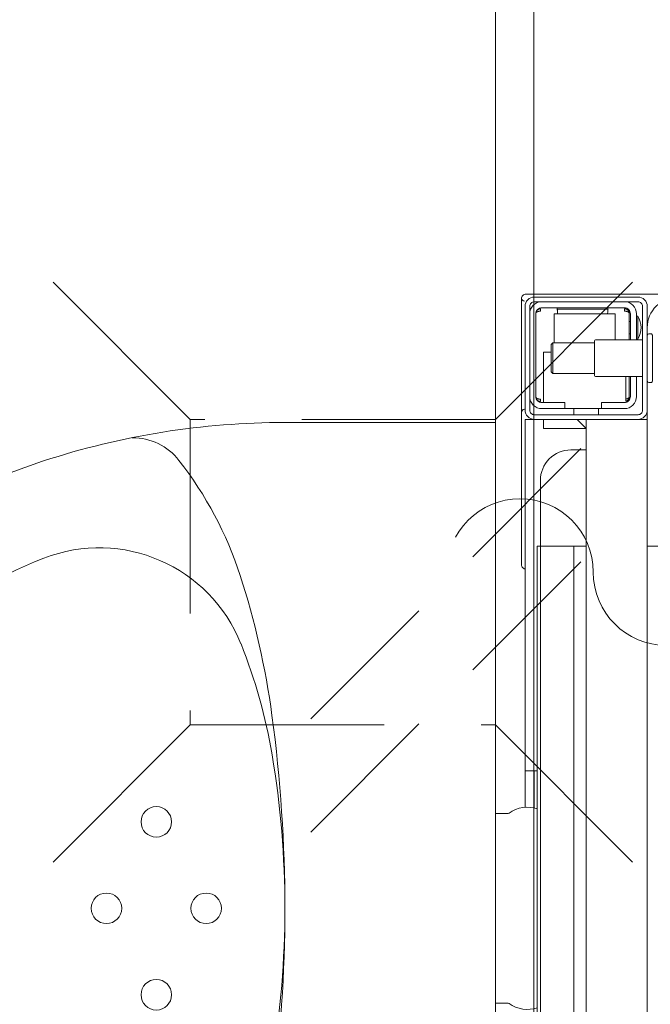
# Model space of a CAD drawing. Header units: millimetres. Extents: x 28291 to 177760, y -399809 to -170937.
# Tile 772 of 905: x 74083 to 74103, y -194436 to -194404. Entities that reach past the tile are written whole.
import ezdxf

# ---------------------------------------------------------------- set-up
doc = ezdxf.new("R2010")
doc.units = ezdxf.units.MM
doc.linetypes.add('CARKOVANA', pattern=[7.5, 5, -2.5])
doc.linetypes.add('HIDDEN2', pattern=[4.7625, 3.175, -1.5875])
doc.layers.get('0').update_dxf_attribs({"lineweight": 0})
for name, color, linetype, lineweight, true_color in [('!! 0_ Istn-okna - wymienione', 9, 'Continuous', 13, 0x808080), ('!! 1_Wyburzenia', 252, 'CARKOVANA', 13, 0x696969), ('!! 2 ZABUDOWA GK-MDF', 7, 'Continuous', 13, 0x7a7a7a)]:
    doc.layers.add(name, color=color, linetype=linetype, lineweight=lineweight, true_color=true_color)
doc.layers.add('!! 2_WYBURZENIA DO REMONTU', color=7, linetype='Continuous', lineweight=0, true_color=0x4d4d4d, plot=False)
doc.layers.add('!!_@ wypos sanit nd', color=7, linetype='Continuous', lineweight=0, plot=False)

# ---------------------------------------------------------------- blocks, each defined once
blk = doc.blocks.new('A$C164C2DE0')
for p, q in [((0, 15.897), (0, -15.897)), ((6.9, 15.897), (0, 15.897)), ((0, -15.897), (6.9, -15.897))]:
    blk.add_line(p, q)
for centre in [(11.111, 2.828), (9.479, 0), (12.744, 0), (11.111, -2.828)]:
    blk.add_circle(centre, 0.5)
for centre, radius, start, end in [((6.9, -9.541), 25.438, 71.8951, 90), ((11.9, 13.456), 1.944, 90, 141.9092), ((19.99, 7.115), 12.223, 141.9092, 162.0125), ((8.429, -4.864), 20.517, 51.7154, 71.8951), ((12.982, 6.802), 5, 65.4842, 158.2639), ((8.429, -4.864), 17.517, 51.7154, 69.5923), ((10.775, -1.893), 16.732, 27.6894, 51.7154), ((33.17, 2.836), 26.079, 162.0125, 172.3405), ((10.775, -1.893), 13.732, 27.6894, 51.7154), ((24.656, 2.115), 17.58, 158.1656, 170.4666), ((54.258, 0), 47.358, 172.3405, 180), ((14.382, 0), 12.658, 0, 27.6894), ((37.249, 0), 30.349, 170.4666, 180), ((14.382, 0), 9.658, 0, 27.6894), ((37.249, 0), 30.349, 180, 189.5334), ((54.258, 0), 47.358, 180, 187.6595), ((14.382, 0), 9.658, 332.3106, 0), ((14.382, 0), 12.658, 332.3106, 0), ((10.775, 1.893), 13.732, 308.2846, 332.3106), ((24.656, -2.115), 17.58, 189.5334, 201.8344), ((10.775, 1.893), 16.732, 308.2846, 332.3106), ((33.17, -2.836), 26.079, 187.6595, 197.9875), ((12.98, -6.796), 5, 201.7998, 291.3195), ((8.429, 4.864), 17.517, 291.3195, 308.2846), ((19.99, -7.115), 12.223, 197.9875, 218.0908), ((8.429, 4.864), 20.517, 288.1049, 308.2846), ((6.9, 9.541), 25.438, 270, 288.1049), ((11.9, -13.456), 1.944, 218.0908, 270)]:
    blk.add_arc(centre, radius, start, end)
blk = doc.blocks.new('A$Cff2eaf8b')
for points in [[(-0.15993, -0.0325), (-0.17249, -0.0325, 0.405519), (-0.172, -0.032), (-0.172, -0.0313, 0.414214), (-0.1725, -0.0308), (-0.1875, -0.0308, 0.414214), (-0.188, -0.0313), (-0.188, -0.032, 0.405519), (-0.18751, -0.0325), (-0.19, -0.0325, -0.414214), (-0.2, -0.0225), (-0.2, 0.0575, -0.266001), (-0.19506, 0.06612)], [(-0.18625, -0.03562, 0.119096), (-0.19, -0.03454, 0.119096), (-0.19375, -0.03562)], [(-0.186, -0.034), (-0.186, -0.0493, 0.414214), (-0.1855, -0.0498), (-0.1745, -0.0498, 0.414214), (-0.174, -0.0493), (-0.174, -0.034)], [(-0.1985, -0.04, -0.414214), (-0.1945, -0.036), (-0.18625, -0.036), (-0.18625, -0.03562), (-0.19375, -0.03562), (-0.19375, -0.036)], [(-0.186, -0.038), (-0.1945, -0.038, 0.414214), (-0.1965, -0.04), (-0.1965, -0.067, 0.414214), (-0.1945, -0.069), (-0.1675, -0.069, 0.414214), (-0.1655, -0.067), (-0.1655, -0.0595), (-0.1635, -0.0595), (-0.1635, -0.04)], [(-0.174, -0.036), (-0.1675, -0.036, -0.414214), (-0.1635, -0.04), (-0.16353, -0.0395)], [(-0.1635, -0.0475), (-0.1655, -0.0475), (-0.1655, -0.04, 0.414214), (-0.1675, -0.038), (-0.174, -0.038)], [(-0.1945, -0.06193), (-0.19515, -0.06194), (-0.19542, -0.06194), (-0.1956, -0.06194), (-0.19567, -0.06194, 0.116465), (-0.19589, -0.062), (-0.19601, -0.06205), (-0.19601, -0.04535), (-0.19589, -0.0454, 0.116465), (-0.19567, -0.04546), (-0.19542, -0.04546), (-0.19515, -0.04546), (-0.1945, -0.04547)], [(-0.15, -0.0525), (-0.15, -0.0575, 0.414214), (-0.14, -0.0675), (-0.11847, -0.0675), (-0.11847, -0.0525)], [(-0.1675, -0.071, 0.414214), (-0.1635, -0.067), (-0.1635, -0.0595)], [(-0.1985, -0.067, 0.414214), (-0.1945, -0.071)], [(-0.04, -0.0685), (-0.03255, -0.0685, 0.236962), (-0.03118, -0.07775, -0.154353), (-0.031, -0.07832), (-0.031, -0.08218), (0.031, -0.08218), (0.031, -0.07832, -0.154353), (0.03118, -0.07775, 0.236962), (0.03255, -0.0685), (0.04, -0.0685)], [(-0.20099, -0.0722, 0.198909), (-0.20056, -0.07326, 0.091301), (-0.20011, -0.07356)], [(-0.16237, -0.07369), (-0.1625, -0.07369), (-0.16269, -0.07369), (-0.16294, -0.07369), (-0.16323, -0.07369), (-0.16357, -0.07369), (-0.16393, -0.07369), (-0.16428, -0.07369), (-0.19771, -0.07369), (-0.19841, -0.07369), (-0.19903, -0.07369), (-0.19948, -0.07369), (-0.19961, -0.07369), (-0.19973, -0.07367), (-0.19984, -0.07365), (-0.20003, -0.07359, 0.517033), (-0.1987, -0.07266)], [(-0.1633, -0.0727, 0.412536), (-0.1623, -0.0737), (-0.11251, -0.0737), (-0.11222, -0.07367), (-0.11194, -0.07358), (-0.11168, -0.07345), (-0.11145, -0.07326), (-0.11126, -0.07304), (-0.11112, -0.07278), (-0.11104, -0.0725)]]:
    blk.add_lwpolyline(points, format="xyb")
for points in [[(-0.11847, -0.0325), (-0.11847, 0.0575), (0.11153, 0.0575), (0.11153, -0.0325)], [(-0.20099, -0.02721), (-0.20099, -0.0722)], [(-0.16, -0.0355), (-0.16, -0.0325), (0.16, -0.0325), (0.16, -0.0355)], [(-0.19478, -0.0384), (-0.186, -0.0384)], [(-0.192, -0.038), (-0.192, -0.0384)], [(-0.188, -0.038), (-0.188, -0.0384)], [(-0.16664, -0.0395), (-0.16666, -0.03934), (-0.16669, -0.03923), (-0.16672, -0.03912), (-0.16675, -0.03902), (-0.16679, -0.03892), (-0.16684, -0.03881), (-0.16689, -0.03872), (-0.16695, -0.03863), (-0.16702, -0.03855), (-0.1671, -0.03848), (-0.16718, -0.03843), (-0.16729, -0.0384), (-0.16718, -0.03841), (-0.16708, -0.03842), (-0.16696, -0.03845), (-0.16686, -0.03848), (-0.16677, -0.03851), (-0.16666, -0.03856), (-0.16657, -0.03861), (-0.16646, -0.03868), (-0.16636, -0.03876), (-0.16627, -0.03884), (-0.16618, -0.03894), (-0.1661, -0.03904), (-0.16603, -0.03915), (-0.16598, -0.03926), (-0.16593, -0.03938), (-0.16589, -0.0395), (-0.174, -0.0395)], [(-0.174, -0.0384), (-0.16722, -0.0384)], [(-0.16, -0.0485), (-0.16, -0.0365)], [(-0.185, -0.063), (-0.1945, -0.063), (-0.1945, -0.043), (-0.186, -0.043)], [(-0.19591, -0.04539), (-0.19602, -0.04539), (-0.19616, -0.04539), (-0.19632, -0.04539), (-0.1965, -0.04539)], [(-0.185, -0.0498), (-0.185, -0.06342), (-0.1845, -0.06392), (-0.1755, -0.06392), (-0.175, -0.06342), (-0.175, -0.0498)], [(-0.1615, -0.0485), (-0.1635, -0.0485)], [(0.16, -0.0555), (0.157, -0.0525), (0.16, -0.0525), (-0.16, -0.0525), (-0.157, -0.0525), (-0.16, -0.0555)], [(-0.157, -0.0525), (-0.157, -0.0665), (-0.16, -0.0665)], [(0.10602, -0.0525), (0.10602, -0.05658), (-0.11847, -0.05658)], [(-0.1615, -0.0565), (-0.1635, -0.0565)], [(-0.1965, -0.06201), (-0.19632, -0.06201), (-0.19616, -0.06201), (-0.19602, -0.06201), (-0.19591, -0.06201)], [(-0.175, -0.06342), (-0.185, -0.06342)], [(-0.182, -0.06392), (-0.182, -0.0665), (-0.1655, -0.0665)], [(-0.16636, -0.06865), (-0.16625, -0.06854), (-0.16619, -0.06847), (-0.16612, -0.06839), (-0.16606, -0.0683), (-0.16601, -0.0682), (-0.16596, -0.06811), (-0.16592, -0.06801), (-0.16589, -0.0679), (-0.16586, -0.0678), (-0.16584, -0.06769), (-0.16583, -0.06759), (-0.16583, -0.06749), (-0.16593, -0.0675), (-0.16607, -0.0675), (-0.1663, -0.0675), (-0.16641, -0.0675), (-0.16651, -0.0675), (-0.16661, -0.0675), (-0.16661, -0.0676), (-0.16662, -0.0677), (-0.16663, -0.0678), (-0.16664, -0.0679), (-0.16665, -0.068), (-0.16667, -0.06811), (-0.1667, -0.06821), (-0.16673, -0.06831), (-0.16676, -0.06841), (-0.1668, -0.06852), (-0.16685, -0.06862), (-0.1669, -0.06871), (-0.16697, -0.0688), (-0.16704, -0.06887), (-0.16712, -0.06893), (-0.16725, -0.069), (-0.19475, -0.069), (-0.19493, -0.0689), (-0.19501, -0.06882), (-0.19508, -0.06874), (-0.19513, -0.06865), (-0.19518, -0.06855), (-0.19522, -0.06846), (-0.19526, -0.06835), (-0.19529, -0.06825), (-0.19532, -0.06813), (-0.19534, -0.06803), (-0.19536, -0.06793), (-0.19537, -0.06783), (-0.19538, -0.06772), (-0.19539, -0.0676), (-0.19539, -0.0675), (-0.19617, -0.06751), (-0.19616, -0.06762), (-0.19615, -0.06772), (-0.19613, -0.06783), (-0.19611, -0.06793), (-0.19607, -0.06803), (-0.19603, -0.06813), (-0.19598, -0.06823), (-0.19593, -0.06832), (-0.19586, -0.06841), (-0.19579, -0.06849), (-0.19572, -0.06857), (-0.19563, -0.06865)], [(-0.03305, -0.0725), (-0.16, -0.0725), (-0.16, -0.0695)], [(-0.045, -0.0725), (-0.045, -0.0685)], [(-0.045, -0.0695), (-0.03283, -0.0695)]]:
    blk.add_lwpolyline(points)
for points in [[(-0.2, -0.0695), (-0.2, -0.0355, -0.414214), (-0.197, -0.0325), (-0.163, -0.0325, -0.414214), (-0.16, -0.0355), (-0.16, -0.0695, -0.414214), (-0.163, -0.0725), (-0.197, -0.0725, -0.414214)], [(-0.1615, -0.0355), (-0.1615, -0.0695, -0.414214), (-0.163, -0.071), (-0.197, -0.071, -0.414214), (-0.1985, -0.0695), (-0.1985, -0.0355, -0.414214), (-0.197, -0.034), (-0.163, -0.034, -0.414214)]]:
    blk.add_lwpolyline(points, format="xyb", close=True)
for points in [[(-0.19467, -0.0384), (-0.19467, -0.0384), (-0.19467, -0.0384), (-0.19466, -0.0384), (-0.19466, -0.0384), (-0.19466, -0.0384), (-0.19466, -0.0384), (-0.19466, -0.0384), (-0.19466, -0.0384), (-0.19466, -0.0384), (-0.19466, -0.0384), (-0.19466, -0.0384), (-0.19466, -0.0384), (-0.19466, -0.0384), (-0.19466, -0.0384), (-0.19467, -0.0384), (-0.19467, -0.0384), (-0.19467, -0.0384), (-0.19467, -0.0384), (-0.19467, -0.0384), (-0.19468, -0.0384), (-0.19468, -0.0384), (-0.19468, -0.0384), (-0.19469, -0.0384), (-0.1947, -0.0384), (-0.19471, -0.0384), (-0.19471, -0.0384), (-0.19471, -0.0384), (-0.19471, -0.0384), (-0.19472, -0.0384), (-0.19472, -0.0384), (-0.19472, -0.0384), (-0.19472, -0.03841), (-0.19473, -0.03841), (-0.19473, -0.03841), (-0.19473, -0.03841), (-0.19473, -0.03841), (-0.19473, -0.03841), (-0.19474, -0.03841), (-0.19474, -0.03841), (-0.19474, -0.03841), (-0.19474, -0.03841), (-0.19474, -0.03841), (-0.19474, -0.03841), (-0.19475, -0.03841), (-0.19475, -0.03841), (-0.19475, -0.03841), (-0.19475, -0.03841), (-0.19476, -0.03841), (-0.19476, -0.03841), (-0.19476, -0.03841), (-0.19476, -0.03841), (-0.19477, -0.03842), (-0.19477, -0.03842), (-0.19477, -0.03842), (-0.19478, -0.03842), (-0.19479, -0.03842), (-0.19479, -0.03842), (-0.1948, -0.03843), (-0.19481, -0.03843), (-0.19481, -0.03843), (-0.19482, -0.03844), (-0.19483, -0.03844), (-0.19484, -0.03844), (-0.19484, -0.03845), (-0.19485, -0.03845), (-0.19486, -0.03845), (-0.19486, -0.03846), (-0.19487, -0.03846), (-0.19488, -0.03847), (-0.19489, -0.03847), (-0.19489, -0.03848), (-0.1949, -0.03848), (-0.19491, -0.03849), (-0.19491, -0.03849), (-0.19492, -0.0385), (-0.19493, -0.0385), (-0.19493, -0.03851), (-0.19494, -0.03851), (-0.19495, -0.03852), (-0.19495, -0.03852), (-0.19496, -0.03853), (-0.19497, -0.03854), (-0.19497, -0.03854), (-0.19498, -0.03855), (-0.19499, -0.03856), (-0.19499, -0.03856), (-0.195, -0.03857), (-0.19501, -0.03858), (-0.19501, -0.03859), (-0.19502, -0.03859), (-0.19503, -0.0386), (-0.19503, -0.03861), (-0.19504, -0.03862), (-0.19505, -0.03862), (-0.19505, -0.03863), (-0.19506, -0.03864), (-0.19507, -0.03865), (-0.19507, -0.03866), (-0.19508, -0.03867), (-0.19508, -0.03868), (-0.19509, -0.03869), (-0.1951, -0.03869), (-0.1951, -0.0387), (-0.19511, -0.03871), (-0.19511, -0.03872), (-0.19512, -0.03873), (-0.19512, -0.03874), (-0.19513, -0.03875), (-0.19514, -0.03876), (-0.19514, -0.03877), (-0.19515, -0.03878), (-0.19515, -0.03879), (-0.19516, -0.0388), (-0.19516, -0.03881), (-0.19517, -0.03882), (-0.19517, -0.03884), (-0.19518, -0.03885), (-0.19518, -0.03886), (-0.19519, -0.03887), (-0.1952, -0.03888), (-0.1952, -0.03889), (-0.19521, -0.0389), (-0.19521, -0.03891), (-0.19521, -0.03893), (-0.19522, -0.03894), (-0.19522, -0.03895), (-0.19523, -0.03896), (-0.19523, -0.03897), (-0.19524, -0.03899), (-0.19524, -0.039), (-0.19525, -0.03901), (-0.19525, -0.03902), (-0.19526, -0.03905), (-0.19527, -0.03907), (-0.19528, -0.0391), (-0.19528, -0.03912), (-0.19529, -0.03915), (-0.1953, -0.03918), (-0.19531, -0.0392), (-0.19531, -0.03923), (-0.19532, -0.03926), (-0.19532, -0.03928), (-0.19533, -0.03931), (-0.19533, -0.03933), (-0.19534, -0.03936), (-0.19534, -0.03939), (-0.19535, -0.03941), (-0.19535, -0.03944), (-0.19536, -0.03947), (-0.19536, -0.03949), (-0.19536, -0.03952), (-0.19537, -0.03955), (-0.19537, -0.03957), (-0.19537, -0.0396), (-0.19537, -0.03961), (-0.19537, -0.03962), (-0.19538, -0.03963), (-0.19538, -0.03963), (-0.19538, -0.03964), (-0.19538, -0.03965), (-0.19538, -0.03965), (-0.19538, -0.03966), (-0.19538, -0.03966), (-0.19538, -0.03967), (-0.19538, -0.03967), (-0.19538, -0.03968), (-0.19538, -0.03969), (-0.19538, -0.03969), (-0.19538, -0.0397), (-0.19538, -0.0397), (-0.19538, -0.0397), (-0.19538, -0.03971), (-0.19538, -0.03971), (-0.19538, -0.03972), (-0.19538, -0.03972), (-0.19538, -0.03972), (-0.19538, -0.03973), (-0.19538, -0.03973), (-0.19538, -0.03973), (-0.19538, -0.03974), (-0.19538, -0.03974), (-0.19538, -0.03974), (-0.19538, -0.03974), (-0.19538, -0.03975), (-0.19538, -0.03975), (-0.19538, -0.03975), (-0.19538, -0.03976), (-0.19538, -0.03976), (-0.19538, -0.03977), (-0.19538, -0.03977), (-0.19539, -0.03978), (-0.19539, -0.03978), (-0.19539, -0.03979), (-0.19539, -0.03979), (-0.19539, -0.03979), (-0.19539, -0.0398), (-0.19539, -0.0398), (-0.19539, -0.03981), (-0.19539, -0.03981), (-0.19539, -0.03982), (-0.19538, -0.03982), (-0.19538, -0.03983), (-0.19538, -0.03983), (-0.19538, -0.03984), (-0.19538, -0.03984), (-0.19538, -0.03984), (-0.19538, -0.03985), (-0.19538, -0.03986), (-0.19538, -0.03986), (-0.19538, -0.03987), (-0.19538, -0.03987), (-0.19538, -0.03987), (-0.19538, -0.03988), (-0.19538, -0.03988), (-0.19538, -0.03989), (-0.19538, -0.03989), (-0.19538, -0.03989), (-0.19538, -0.03989), (-0.19538, -0.0399), (-0.19538, -0.0399), (-0.19539, -0.0399), (-0.19539, -0.0399), (-0.19539, -0.0399), (-0.19539, -0.0399), (-0.19539, -0.0399), (-0.19539, -0.03991), (-0.1954, -0.03991), (-0.1954, -0.03991), (-0.1954, -0.03991), (-0.1954, -0.03991), (-0.1954, -0.03991), (-0.19541, -0.03991), (-0.19541, -0.03991), (-0.19542, -0.03991), (-0.19542, -0.03991), (-0.19543, -0.0399), (-0.19544, -0.0399), (-0.19545, -0.0399), (-0.19545, -0.0399), (-0.19546, -0.0399), (-0.19546, -0.0399), (-0.19547, -0.0399), (-0.19547, -0.0399), (-0.19548, -0.0399), (-0.19549, -0.0399), (-0.1955, -0.0399), (-0.1955, -0.0399), (-0.19551, -0.0399), (-0.19552, -0.0399), (-0.19553, -0.0399), (-0.19554, -0.0399), (-0.19555, -0.0399), (-0.19556, -0.0399), (-0.19557, -0.0399), (-0.19558, -0.0399), (-0.19559, -0.0399), (-0.19561, -0.0399), (-0.19564, -0.0399), (-0.19566, -0.0399), (-0.19568, -0.0399), (-0.1957, -0.0399), (-0.19574, -0.0399), (-0.19576, -0.0399), (-0.19578, -0.0399), (-0.19595, -0.0399), (-0.19596, -0.0399), (-0.19598, -0.0399), (-0.19599, -0.0399), (-0.19601, -0.0399), (-0.19602, -0.0399), (-0.19603, -0.0399), (-0.19604, -0.0399), (-0.19605, -0.0399), (-0.19606, -0.0399), (-0.19607, -0.0399), (-0.19608, -0.0399), (-0.19609, -0.0399), (-0.1961, -0.0399), (-0.19611, -0.0399), (-0.19612, -0.0399), (-0.19613, -0.03989), (-0.19614, -0.03989), (-0.19614, -0.03989), (-0.19615, -0.03989), (-0.19615, -0.03989), (-0.19615, -0.03989), (-0.19615, -0.03989), (-0.19616, -0.03989), (-0.19616, -0.03989), (-0.19616, -0.03989), (-0.19616, -0.0399), (-0.19616, -0.0399), (-0.19616, -0.0399), (-0.19616, -0.0399), (-0.19616, -0.0399), (-0.19617, -0.0399), (-0.19617, -0.03991), (-0.19617, -0.03991), (-0.19617, -0.03991), (-0.19617, -0.03991), (-0.19617, -0.03991), (-0.19617, -0.03991), (-0.19617, -0.03991), (-0.19617, -0.03991), (-0.19617, -0.03991), (-0.19617, -0.03991), (-0.19617, -0.0399), (-0.19617, -0.0399), (-0.19617, -0.0399), (-0.19617, -0.03989), (-0.19617, -0.03989), (-0.19617, -0.03989), (-0.19617, -0.03988), (-0.19617, -0.03987), (-0.19617, -0.03986), (-0.19617, -0.03985), (-0.19617, -0.03984), (-0.19617, -0.03984), (-0.19617, -0.03984), (-0.19617, -0.03983), (-0.19617, -0.03983), (-0.19617, -0.03982), (-0.19617, -0.03982), (-0.19617, -0.03981), (-0.19616, -0.0398), (-0.19616, -0.03979), (-0.19616, -0.03979), (-0.19616, -0.03978), (-0.19616, -0.03978), (-0.19616, -0.03977), (-0.19616, -0.03977), (-0.19616, -0.03977), (-0.19616, -0.03976), (-0.19616, -0.03976), (-0.19616, -0.03975), (-0.19616, -0.03975), (-0.19616, -0.03974), (-0.19616, -0.03974), (-0.19616, -0.03973), (-0.19616, -0.03973), (-0.19616, -0.03972), (-0.19616, -0.03972), (-0.19616, -0.03972), (-0.19616, -0.03972), (-0.19616, -0.03971), (-0.19616, -0.03971), (-0.19616, -0.0397), (-0.19615, -0.0397), (-0.19615, -0.0397), (-0.19615, -0.03969), (-0.19615, -0.03969), (-0.19615, -0.03968), (-0.19615, -0.03967), (-0.19615, -0.03967), (-0.19615, -0.03966), (-0.19615, -0.03966), (-0.19615, -0.03965), (-0.19615, -0.03964), (-0.19614, -0.03964), (-0.19614, -0.03963), (-0.19614, -0.03962), (-0.19614, -0.03962), (-0.19614, -0.03961), (-0.19614, -0.0396), (-0.19614, -0.03959), (-0.19613, -0.03958), (-0.19613, -0.03958), (-0.19613, -0.03957), (-0.19613, -0.03955), (-0.19612, -0.03954), (-0.19612, -0.03952), (-0.19611, -0.0395), (-0.19611, -0.03949), (-0.1961, -0.03947), (-0.1961, -0.03945), (-0.19609, -0.03944), (-0.19609, -0.03942), (-0.19608, -0.03941), (-0.19608, -0.03939), (-0.19607, -0.03937), (-0.19607, -0.03936), (-0.19606, -0.03934), (-0.19605, -0.03933), (-0.19605, -0.03931), (-0.19604, -0.0393), (-0.19603, -0.03928), (-0.19603, -0.03927), (-0.19602, -0.03925), (-0.19601, -0.03923), (-0.196, -0.03922), (-0.196, -0.0392), (-0.19599, -0.03919), (-0.19598, -0.03918), (-0.19597, -0.03916), (-0.19596, -0.03915), (-0.19596, -0.03913), (-0.19595, -0.03912), (-0.19594, -0.0391), (-0.19593, -0.03909), (-0.19592, -0.03907), (-0.19591, -0.03906), (-0.1959, -0.03905), (-0.19589, -0.03903), (-0.19588, -0.03902), (-0.19587, -0.03901), (-0.19586, -0.03899), (-0.19585, -0.03898), (-0.19584, -0.03897), (-0.19583, -0.03895), (-0.19582, -0.03894), (-0.19581, -0.03893), (-0.1958, -0.03891), (-0.19579, -0.0389), (-0.19577, -0.03889), (-0.19576, -0.03888), (-0.19575, -0.03886), (-0.19574, -0.03885), (-0.19573, -0.03884), (-0.19572, -0.03883), (-0.1957, -0.03882), (-0.19569, -0.0388), (-0.19568, -0.03879), (-0.19567, -0.03878), (-0.19565, -0.03877), (-0.19564, -0.03876), (-0.19563, -0.03875), (-0.19562, -0.03874), (-0.1956, -0.03873), (-0.19559, -0.03872), (-0.19558, -0.03871), (-0.19556, -0.0387), (-0.19555, -0.03869), (-0.19554, -0.03868), (-0.19552, -0.03867), (-0.19551, -0.03866), (-0.19549, -0.03865), (-0.19548, -0.03864), (-0.19547, -0.03863), (-0.19545, -0.03862), (-0.19544, -0.03861), (-0.19542, -0.0386), (-0.19541, -0.0386), (-0.19539, -0.03859), (-0.19538, -0.03858), (-0.19536, -0.03857), (-0.19535, -0.03856), (-0.19533, -0.03856), (-0.19532, -0.03855), (-0.1953, -0.03854), (-0.19529, -0.03853), (-0.19527, -0.03853), (-0.19526, -0.03852), (-0.19524, -0.03851), (-0.19522, -0.03851), (-0.19521, -0.0385), (-0.19519, -0.0385), (-0.19518, -0.03849), (-0.19516, -0.03848), (-0.19515, -0.03848), (-0.19513, -0.03847), (-0.19511, -0.03847), (-0.1951, -0.03846), (-0.19508, -0.03846), (-0.19506, -0.03845), (-0.19505, -0.03845), (-0.19503, -0.03845), (-0.19502, -0.03844), (-0.195, -0.03844), (-0.19498, -0.03843), (-0.19497, -0.03843), (-0.19495, -0.03843), (-0.19493, -0.03842), (-0.19492, -0.03842), (-0.19491, -0.03842), (-0.1949, -0.03842), (-0.19489, -0.03842), (-0.19488, -0.03842), (-0.19487, -0.03841), (-0.19486, -0.03841), (-0.19485, -0.03841), (-0.19484, -0.03841), (-0.19483, -0.03841), (-0.19481, -0.03841), (-0.1948, -0.03841), (-0.19479, -0.03841), (-0.19479, -0.03841), (-0.19478, -0.03841), (-0.19478, -0.0384), (-0.19477, -0.0384), (-0.19477, -0.0384), (-0.19476, -0.0384), (-0.19475, -0.0384), (-0.19474, -0.0384), (-0.19474, -0.0384), (-0.19473, -0.0384), (-0.19473, -0.0384), (-0.19471, -0.0384), (-0.19471, -0.0384), (-0.1947, -0.0384), (-0.1947, -0.0384), (-0.19469, -0.0384), (-0.19469, -0.0384), (-0.19469, -0.0384), (-0.19469, -0.0384), (-0.19468, -0.0384), (-0.19468, -0.0384), (-0.19468, -0.0384), (-0.19468, -0.0384), (-0.19467, -0.0384), (-0.19467, -0.0384), (-0.19467, -0.0384)], [(-0.11847, -0.0685), (0.11153, -0.0685), (0.11153, -0.0675), (-0.11847, -0.0675)]]:
    blk.add_lwpolyline(points, close=True)

msp = doc.modelspace()

# ---------------------------------------------------------------- linework, layer by layer
at = {"layer": '!! 1_Wyburzenia', "linetype": 'HIDDEN2', "ltscale": 2}
for points in [[(74098.42327, -194416.5883), (74103.42327, -194411.5883)], [(74098.42327, -194426.5883), (74103.42327, -194431.5883)]]:
    msp.add_lwpolyline(points, dxfattribs=at)
msp.add_lwpolyline([(74098.42327, -194426.5883), (74098.42327, -194416.5883), (74088.42327, -194416.5883), (74088.42327, -194426.5883)], close=True, dxfattribs=at)
at = {"layer": '!! 1_Wyburzenia'}
for points in [[(74101.21113, -194417.54759), (74090.8653, -194427.89343)], [(74101.21113, -194421.25421), (74090.8653, -194431.60005)]]:
    msp.add_lwpolyline(points, dxfattribs=at)
at = {"layer": '!! 1_Wyburzenia', "linetype": 'HIDDEN2', "ltscale": 2}
for centre, start, end in [((74099.22327, -194421.5883), 0, 180), ((74104.02327, -194421.5883), 180, 0)]:
    msp.add_arc(centre, 2.4, start, end, dxfattribs=at)
at = {"layer": '!! 2 ZABUDOWA GK-MDF'}
for points in [[(74098.42327, -194351.5883), (74098.42327, -194513.5883)], [(74099.67327, -194513.5883), (74099.67327, -194351.5883)]]:
    msp.add_lwpolyline(points, dxfattribs=at)
at = {"layer": '!! 2_WYBURZENIA DO REMONTU', "linetype": 'HIDDEN2', "ltscale": 2}
for points in [[(74088.42327, -194416.5883), (74083.42327, -194411.5883)], [(74088.42327, -194426.5883), (74083.42327, -194431.5883)]]:
    msp.add_lwpolyline(points, dxfattribs=at)

# ---------------------------------------------------------------- block references
at = {"layer": '!! 0_ Istn-okna - wymienione', "rotation": 180}
msp.add_blockref('A$C164C2DE0', (74098.42327, -194432.5883), dxfattribs=at)
at = {"layer": '!!_@ wypos sanit nd', "xscale": 100, "yscale": 100, "zscale": 100, "rotation": 270}
msp.add_blockref('A$Cff2eaf8b', (74106.64127, -194432.5883), dxfattribs=at)

doc.saveas('drawing.dxf')
